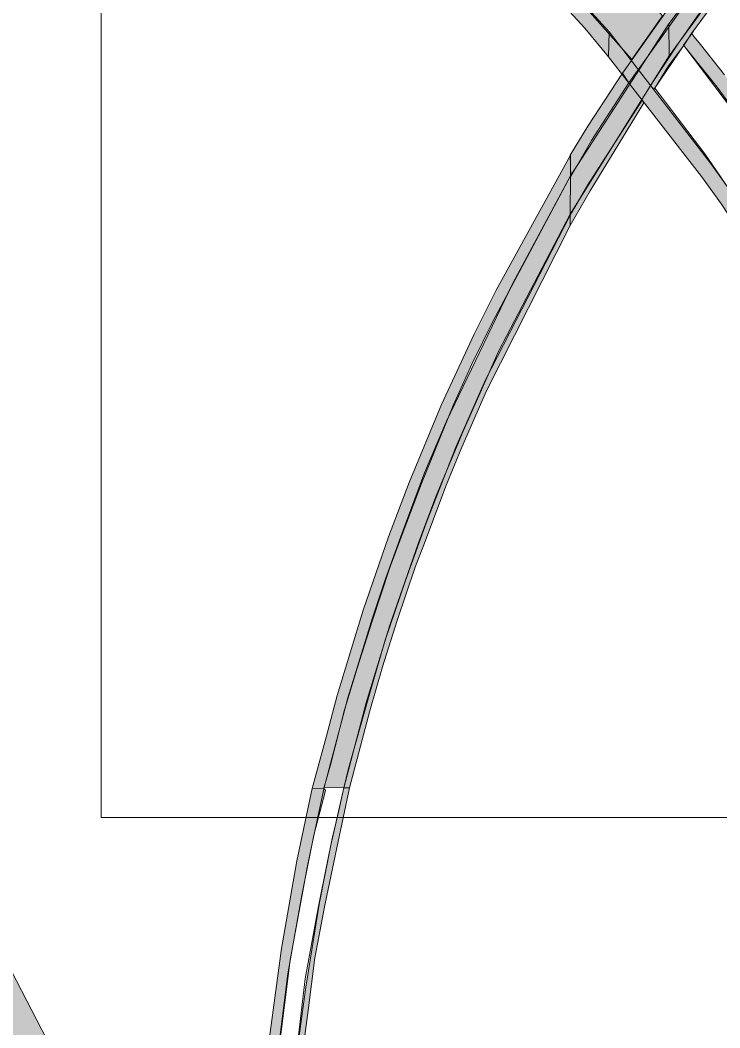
# Model space of a CAD drawing. Extents: x 2363427 to 2368559, y 6957299 to 6980140.
# Drawn here: x 2365624.35 to 2365647.45, y 6979790.21 to 6979823.47 of the extents above; entities that cross this region are included whole.
import ezdxf

# ---------------------------------------------------------------- set-up
doc = ezdxf.new("R2010")
doc.units = 0
doc.header["$LTSCALE"] = 5.6
for name, color, linetype, lineweight in [('12', 7, 'Continuous', 13), ('13', 7, 'Continuous', 13), ('48', 7, 'Continuous', 25), ('9', 7, 'Continuous', 13)]:
    doc.layers.add(name, color=color, linetype=linetype, lineweight=lineweight)

msp = doc.modelspace()

# ---------------------------------------------------------------- hatches: boundary and pattern name
at = {"layer": '12'}
for points in [[(2365685.034, 6979852.783), (2365684.158, 6979852.481), (2365682.631, 6979851.886), (2365680.936, 6979851.226), (2365678.835, 6979850.342), (2365676.801, 6979849.406), (2365675.047, 6979848.567), (2365673.485, 6979847.755), (2365671.542, 6979846.709), (2365670.365, 6979846.033), (2365668.739, 6979845.067), (2365667.561, 6979844.336), (2365666.012, 6979843.336), (2365664.573, 6979842.374), (2365664.001, 6979841.965), (2365663.173, 6979841.376), (2365662.564, 6979840.934), (2365660.992, 6979839.752), (2365660.338, 6979839.244), (2365658.661, 6979837.892), (2365656.408, 6979835.944), (2365654.696, 6979834.337), (2365654.239, 6979833.892), (2365653.487, 6979833.145), (2365652.628, 6979832.264), (2365652.256, 6979831.874), (2365651.071, 6979830.59), (2365650.091, 6979829.483), (2365648.317, 6979827.357), (2365647.319, 6979826.085), (2365644.235, 6979821.719), (2365644.445, 6979821.401), (2365647.69, 6979825.951), (2365648.993, 6979827.608), (2365649.953, 6979828.757), (2365651.092, 6979830.055), (2365651.969, 6979831.024), (2365653.773, 6979832.901), (2365655.461, 6979834.554), (2365656.905, 6979835.893), (2365658.105, 6979836.934), (2365659.24, 6979837.915), (2365660.617, 6979838.999), (2365662.512, 6979840.484), (2365664.05, 6979841.582), (2365665.782, 6979842.782), (2365667.221, 6979843.7), (2365668.466, 6979844.499), (2365670.406, 6979845.652), (2365672.362, 6979846.76), (2365675.188, 6979848.249), (2365677.432, 6979849.339), (2365679.046, 6979850.043), (2365680.821, 6979850.807), (2365682.966, 6979851.656), (2365684.611, 6979852.271), (2365685.11, 6979852.427)], [(2365685.361, 6979851.848), (2365683.232, 6979851.066), (2365681.684, 6979850.451), (2365679.345, 6979849.483), (2365677.747, 6979848.748), (2365676.488, 6979848.19), (2365674.76, 6979847.305), (2365673.242, 6979846.524), (2365671.691, 6979845.683), (2365669.314, 6979844.264), (2365667.019, 6979842.828), (2365665.109, 6979841.525), (2365662.746, 6979839.849), (2365660.592, 6979838.201), (2365658.307, 6979836.269), (2365656.101, 6979834.306), (2365653.942, 6979832.207), (2365651.83, 6979829.971), (2365649.844, 6979827.644), (2365647.222, 6979824.315), (2365646.693, 6979823.579), (2365646.082, 6979822.711), (2365645.161, 6979821.315), (2365645.265, 6979821.188), (2365646.294, 6979822.693), (2365646.516, 6979823.03), (2365647.383, 6979824.224), (2365649.142, 6979826.537), (2365650.753, 6979828.477), (2365651.562, 6979829.385), (2365652.408, 6979830.321), (2365652.893, 6979830.844), (2365654.014, 6979832.013), (2365654.865, 6979832.889), (2365655.904, 6979833.872), (2365657.671, 6979835.508), (2365658.776, 6979836.455), (2365659.714, 6979837.262), (2365661.27, 6979838.48), (2365662.248, 6979839.239), (2365663.15, 6979839.911), (2365663.455, 6979840.136), (2365664.535, 6979840.91), (2365665.168, 6979841.353), (2365665.873, 6979841.835), (2365667.352, 6979842.815), (2365668.191, 6979843.351), (2365669.818, 6979844.352), (2365670.533, 6979844.777), (2365671.834, 6979845.53), (2365673.342, 6979846.354), (2365675.323, 6979847.405), (2365678.003, 6979848.685), (2365680.698, 6979849.874), (2365682.585, 6979850.621), (2365685.422, 6979851.679)], [(2365643.776, 6979822.267), (2365642.996, 6979823.211), (2365639.457, 6979827.061), (2365640.19, 6979827.049), (2365643.79, 6979823.088)], [(2365643.776, 6979822.267), (2365646.845, 6979818.313), (2365647.5, 6979817.401), (2365648.173, 6979816.374), (2365648.61, 6979816.683), (2365647.917, 6979817.658), (2365647.143, 6979818.749), (2365643.79, 6979823.088)], [(2365646.254, 6979822.648), (2365646.577, 6979823.109), (2365646.524, 6979823.033), (2365646.601, 6979822.925), (2365646.813, 6979822.668), (2365647.607, 6979821.665), (2365649.035, 6979819.71), (2365649.965, 6979818.4), (2365650.561, 6979817.496), (2365651.504, 6979816.038), (2365652.271, 6979814.758), (2365652.776, 6979813.933), (2365653.331, 6979812.963), (2365654.236, 6979811.307), (2365655.394, 6979809.036), (2365655.815, 6979808.174), (2365656.711, 6979806.229), (2365657.549, 6979804.238), (2365657.739, 6979803.765), (2365658.44, 6979801.909), (2365658.49, 6979801.78), (2365658.597, 6979801.813), (2365658.099, 6979801.634), (2365657.721, 6979802.609), (2365656.766, 6979804.988), (2365655.711, 6979807.435), (2365654.383, 6979810.076), (2365653.229, 6979812.264), (2365651.597, 6979815.01), (2365649.963, 6979817.578), (2365649.325, 6979818.531), (2365648.373, 6979819.879), (2365647.361, 6979821.267)], [(2365642.53, 6979818.317), (2365642.504, 6979819.014), (2365643.088, 6979819.977), (2365644.235, 6979821.721), (2365644.445, 6979821.401), (2365643.214, 6979819.496)], [(2365642.504, 6979816.695), (2365642.504, 6979817.037), (2365643.088, 6979818.039), (2365644.88, 6979820.834), (2365644.937, 6979820.748), (2365643.164, 6979817.836)], [(2365642.516, 6979819.019), (2365640.064, 6979814.561), (2365639.334, 6979813.107), (2365638.265, 6979810.786), (2365637.193, 6979808.214), (2365636.507, 6979806.411), (2365635.675, 6979803.993), (2365634.812, 6979801.176), (2365634.457, 6979799.805), (2365633.988, 6979798.109), (2365634.373, 6979798.119), (2365634.591, 6979798.885), (2365635.06, 6979800.702), (2365635.477, 6979802.083), (2365635.976, 6979803.629), (2365636.542, 6979805.369), (2365636.989, 6979806.584), (2365637.601, 6979808.173), (2365638.641, 6979810.751), (2365639.266, 6979812.115), (2365639.956, 6979813.523), (2365642.518, 6979818.33)], [(2365639.71, 6979811.598), (2365638.738, 6979809.38), (2365637.763, 6979806.906), (2365637.067, 6979804.971), (2365636.386, 6979802.976), (2365635.836, 6979801.07), (2365635.184, 6979798.773), (2365635.032, 6979798.127), (2365635.225, 6979798.125), (2365635.896, 6979800.677), (2365636.313, 6979802.119), (2365636.796, 6979803.649), (2365637.394, 6979805.42), (2365637.675, 6979806.155), (2365638.42, 6979808.149), (2365638.934, 6979809.381), (2365639.746, 6979811.24), (2365642.505, 6979816.694), (2365642.505, 6979817.036)], [(2365633.988, 6979798.109), (2365633.485, 6979795.716), (2365632.976, 6979792.826), (2365632.408, 6979788.59), (2365632.04, 6979783.792), (2365632.015, 6979779.017), (2365632.309, 6979774.481), (2365632.619, 6979771.553), (2365633.019, 6979768.894), (2365633.053, 6979768.637), (2365633.444, 6979768.703), (2365632.887, 6979772.489), (2365632.576, 6979775.336), (2365632.413, 6979778.718), (2365632.393, 6979782.071), (2365632.508, 6979784.753), (2365632.75, 6979788.479), (2365633.189, 6979791.988), (2365633.647, 6979794.584), (2365634.041, 6979796.565), (2365634.43, 6979798.037), (2365634.373, 6979798.119)], [(2365635.032, 6979798.127), (2365634.61, 6979796.237), (2365634.216, 6979794.284), (2365633.785, 6979791.552), (2365633.35, 6979788.419), (2365633.083, 6979784.987), (2365632.987, 6979781.555), (2365633.11, 6979777.101), (2365633.199, 6979774.82), (2365633.563, 6979771.597), (2365633.812, 6979770.122), (2365633.976, 6979769.138), (2365634.063, 6979768.787), (2365634.207, 6979768.83), (2365633.951, 6979770.439), (2365633.66, 6979772.588), (2365633.455, 6979774.629), (2365633.278, 6979776.75), (2365633.173, 6979780.185), (2365633.235, 6979783.189), (2365633.32, 6979785.763), (2365633.551, 6979788.47), (2365633.863, 6979790.773), (2365634.082, 6979792.514), (2365634.417, 6979794.308), (2365634.809, 6979796.154), (2365635.225, 6979798.125)]]:
    msp.add_hatch(color=256, dxfattribs=at).paths.add_polyline_path(points)
at = {"layer": '13'}
for points in [[(2365652.855, 6979831.067), (2365651.082, 6979829.102), (2365649.335, 6979827.035), (2365647.755, 6979825.019), (2365645.781, 6979822.3), (2365645.767, 6979823.353), (2365648.637, 6979827.155), (2365650.219, 6979829.087), (2365652.396, 6979831.497)], [(2365644.544, 6979822.174), (2365645.556, 6979823.619), (2365642.55, 6979826.975), (2365640.57, 6979829.006), (2365640.513, 6979826.72)], [(2365642.505, 6979817.065), (2365642.518, 6979818.331), (2365645.767, 6979823.354), (2365645.781, 6979822.301)], [(2365642.505, 6979817.064), (2365640.144, 6979812.53), (2365638.976, 6979809.904), (2365638.08, 6979807.773), (2365637.499, 6979806.221), (2365636.539, 6979803.462), (2365635.771, 6979800.936), (2365635.039, 6979798.128), (2365634.39, 6979798.141), (2365635.17, 6979801.104), (2365635.98, 6979803.738), (2365636.407, 6979805.03), (2365636.914, 6979806.428), (2365637.698, 6979808.524), (2365638.43, 6979810.235), (2365640.619, 6979814.79), (2365642.518, 6979818.33)]]:
    msp.add_hatch(color=256, dxfattribs=at).paths.add_polyline_path(points)
at = {"layer": '9'}
msp.add_hatch(color=256, dxfattribs=at).paths.add_polyline_path([(2365619.04, 6979798.156), (2365619.184, 6979797.935), (2365632.534, 6979772.238), (2365632.346, 6979774.058), (2365632.183, 6979775.844), (2365632.117, 6979776.497), (2365622.706, 6979794.67), (2365620.862, 6979798.25)])

# ---------------------------------------------------------------- linework, layer by layer
at = {"layer": '12'}
for points in [[(2365649.844, 6979827.644), (2365647.222, 6979824.315), (2365646.693, 6979823.579), (2365646.082, 6979822.711), (2365645.161, 6979821.315), (2365645.265, 6979821.188), (2365646.294, 6979822.693), (2365646.516, 6979823.03), (2365647.383, 6979824.224), (2365649.142, 6979826.537)], [(2365648.317, 6979827.357), (2365647.319, 6979826.085), (2365644.235, 6979821.719), (2365644.445, 6979821.401), (2365647.69, 6979825.951)], [(2365648.373, 6979819.879), (2365647.361, 6979821.267), (2365646.254, 6979822.648), (2365646.577, 6979823.109), (2365646.524, 6979823.033), (2365646.601, 6979822.925), (2365646.813, 6979822.668), (2365647.607, 6979821.665)], [(2365633.551, 6979788.47), (2365633.863, 6979790.773), (2365634.082, 6979792.514), (2365634.417, 6979794.308), (2365634.809, 6979796.154), (2365635.225, 6979798.125), (2365635.032, 6979798.127), (2365634.61, 6979796.237), (2365634.216, 6979794.284), (2365633.785, 6979791.552), (2365633.35, 6979788.419)]]:
    msp.add_lwpolyline(points, dxfattribs=at)
for points in [[(2365643.776, 6979822.267), (2365642.996, 6979823.211), (2365639.457, 6979827.061), (2365640.19, 6979827.049), (2365643.79, 6979823.088)], [(2365643.776, 6979822.267), (2365646.845, 6979818.313), (2365647.5, 6979817.401), (2365648.173, 6979816.374), (2365648.61, 6979816.683), (2365647.917, 6979817.658), (2365647.143, 6979818.749), (2365643.79, 6979823.088)], [(2365642.53, 6979818.317), (2365642.504, 6979819.014), (2365643.088, 6979819.977), (2365644.235, 6979821.721), (2365644.445, 6979821.401), (2365643.214, 6979819.496)], [(2365642.504, 6979816.695), (2365642.504, 6979817.037), (2365643.088, 6979818.039), (2365644.88, 6979820.834), (2365644.937, 6979820.748), (2365643.164, 6979817.836)], [(2365642.516, 6979819.019), (2365640.064, 6979814.561), (2365639.334, 6979813.107), (2365638.265, 6979810.786), (2365637.193, 6979808.214), (2365636.507, 6979806.411), (2365635.675, 6979803.993), (2365634.812, 6979801.176), (2365634.457, 6979799.805), (2365633.988, 6979798.109), (2365634.373, 6979798.119), (2365634.591, 6979798.885), (2365635.06, 6979800.702), (2365635.477, 6979802.083), (2365635.976, 6979803.629), (2365636.542, 6979805.369), (2365636.989, 6979806.584), (2365637.601, 6979808.173), (2365638.641, 6979810.751), (2365639.266, 6979812.115), (2365639.956, 6979813.523), (2365642.518, 6979818.33)], [(2365639.71, 6979811.598), (2365638.738, 6979809.38), (2365637.763, 6979806.906), (2365637.067, 6979804.971), (2365636.386, 6979802.976), (2365635.836, 6979801.07), (2365635.184, 6979798.773), (2365635.032, 6979798.127), (2365635.225, 6979798.125), (2365635.896, 6979800.677), (2365636.313, 6979802.119), (2365636.796, 6979803.649), (2365637.394, 6979805.42), (2365637.675, 6979806.155), (2365638.42, 6979808.149), (2365638.934, 6979809.381), (2365639.746, 6979811.24), (2365642.505, 6979816.694), (2365642.505, 6979817.036)], [(2365633.988, 6979798.109), (2365633.485, 6979795.716), (2365632.976, 6979792.826), (2365632.408, 6979788.59), (2365632.04, 6979783.792), (2365632.015, 6979779.017), (2365632.309, 6979774.481), (2365632.619, 6979771.553), (2365633.019, 6979768.894), (2365633.053, 6979768.637), (2365633.444, 6979768.703), (2365632.887, 6979772.489), (2365632.576, 6979775.336), (2365632.413, 6979778.718), (2365632.393, 6979782.071), (2365632.508, 6979784.753), (2365632.75, 6979788.479), (2365633.189, 6979791.988), (2365633.647, 6979794.584), (2365634.041, 6979796.565), (2365634.43, 6979798.037), (2365634.373, 6979798.119)]]:
    msp.add_lwpolyline(points, close=True, dxfattribs=at)
at = {"layer": '13'}
for points in [[(2365652.855, 6979831.067), (2365651.082, 6979829.102), (2365649.335, 6979827.035), (2365647.755, 6979825.019), (2365645.781, 6979822.3), (2365645.767, 6979823.353), (2365648.637, 6979827.155), (2365650.219, 6979829.087), (2365652.396, 6979831.497)], [(2365644.544, 6979822.174), (2365645.556, 6979823.619), (2365642.55, 6979826.975), (2365640.57, 6979829.006), (2365640.513, 6979826.72)], [(2365642.505, 6979817.065), (2365642.518, 6979818.331), (2365645.767, 6979823.354), (2365645.781, 6979822.301)], [(2365642.505, 6979817.064), (2365640.144, 6979812.53), (2365638.976, 6979809.904), (2365638.08, 6979807.773), (2365637.499, 6979806.221), (2365636.539, 6979803.462), (2365635.771, 6979800.936), (2365635.039, 6979798.128), (2365634.39, 6979798.141), (2365635.17, 6979801.104), (2365635.98, 6979803.738), (2365636.407, 6979805.03), (2365636.914, 6979806.428), (2365637.698, 6979808.524), (2365638.43, 6979810.235), (2365640.619, 6979814.79), (2365642.518, 6979818.33)]]:
    msp.add_lwpolyline(points, close=True, dxfattribs=at)
for points in [[(2365660.321, 6979786.018), (2365659.557, 6979790.452), (2365658.523, 6979794.831), (2365657.224, 6979799.139), (2365655.665, 6979803.359), (2365653.882, 6979807.482), (2365651.803, 6979811.479), (2365649.473, 6979815.383), (2365646.953, 6979819.066), (2365645.307, 6979821.234), (2365645.756, 6979821.962), (2365646.256, 6979822.641), (2365648.276, 6979819.979), (2365650.669, 6979816.453), (2365653.157, 6979812.361), (2365655.173, 6979808.426), (2365657.167, 6979803.967), (2365658.434, 6979800.606), (2365659.593, 6979797.007), (2365660.586, 6979793.289), (2365661.301, 6979789.955)], [(2365633.437, 6979789.109), (2365633.757, 6979791.819), (2365634.197, 6979794.218), (2365634.476, 6979795.592), (2365634.654, 6979796.453), (2365634.846, 6979797.286), (2365635.012, 6979798.035), (2365635.039, 6979798.128), (2365634.39, 6979798.141), (2365633.959, 6979796.142), (2365633.826, 6979795.496), (2365633.26, 6979792.439), (2365632.716, 6979788.076)]]:
    msp.add_lwpolyline(points, dxfattribs=at)
at = {"layer": '48', "lineweight": 13}
msp.add_lwpolyline([(2365627.027, 6979797.152), (2365627.027, 6979917.863), (2366175.728, 6979917.863), (2366175.728, 6979797.152)], close=True, dxfattribs=at)
at = {"layer": '9'}
msp.add_lwpolyline([(2365619.04, 6979798.156), (2365619.184, 6979797.935), (2365632.534, 6979772.238), (2365632.346, 6979774.058), (2365632.183, 6979775.844), (2365632.117, 6979776.497), (2365622.706, 6979794.67), (2365620.862, 6979798.25)], close=True, dxfattribs=at)

doc.saveas('drawing.dxf')
